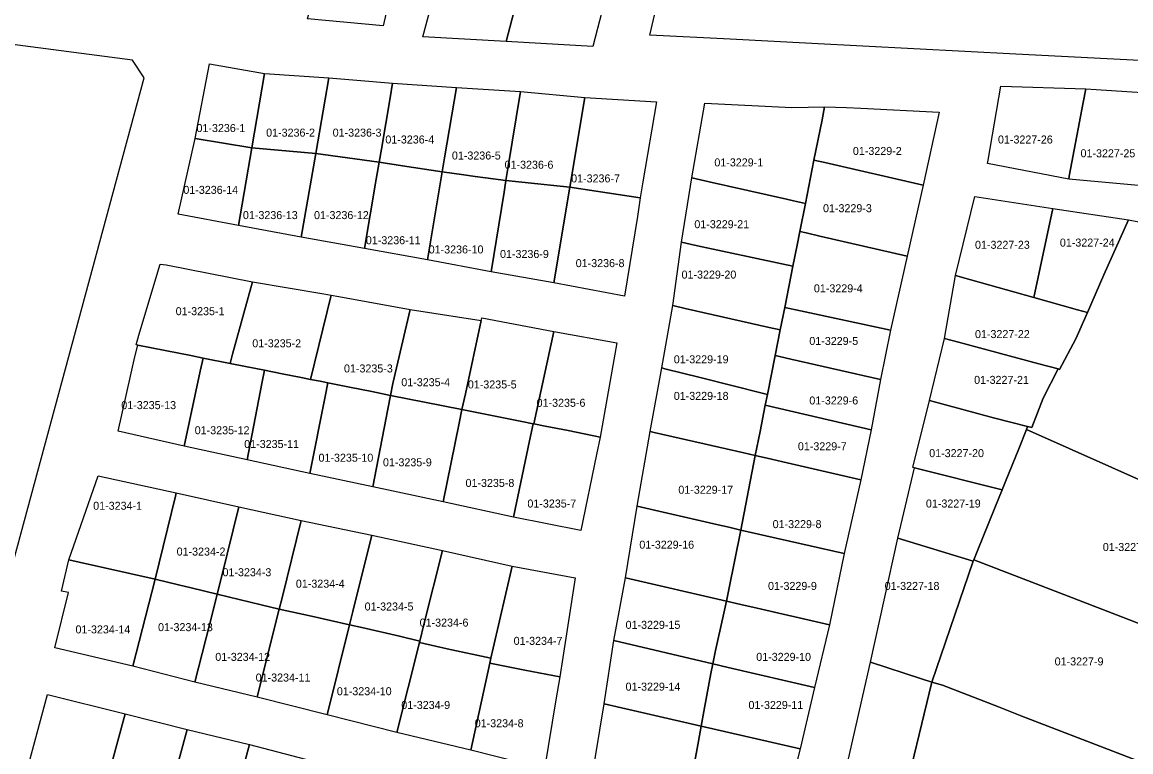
# Model space of a CAD drawing. Extents: x 419396 to 421519, y 4453567 to 4456767.
# Drawn here: x 420786.4 to 420924.9, y 4453967.1 to 4454058.3 of the extents above; entities that cross this region are included whole.
import ezdxf

# ---------------------------------------------------------------- set-up
doc = ezdxf.new("R2010")
doc.units = 0
doc.layers.add('0_KADASTRO', color=7, linetype='Continuous')

msp = doc.modelspace()

# ---------------------------------------------------------------- linework, layer by layer
at = {"layer": '0_KADASTRO'}
for points in [[(420864.77, 4454056.64), (420866.98, 4454066.12), (420867.2, 4454067.38), (420872.05, 4454086.67), (420874.75, 4454096.39), (420877.22, 4454105.47), (420877.91, 4454107.92), (420879.02, 4454111.55), (420881.66, 4454120.19), (420891.55, 4454115.81), (420931.2, 4454098.26), (420941.3, 4454093.83), (420937.64, 4454084.83), (420927.6, 4454053.41), (420910.51, 4454054.28), (420885.02, 4454055.59), (420874.83, 4454056.12)], [(420822.04, 4454058.66), (420824.22, 4454067.18), (420832.96, 4454065.4), (420833.26, 4454065.32), (420831.99, 4454059.97), (420831.49, 4454057.82)], [(420836.41, 4454056.44), (420838.88, 4454065.61), (420848.93, 4454063.83), (420846.83, 4454055.85)], [(420846.83, 4454055.85), (420848.93, 4454063.83), (420849.41, 4454066.14), (420859.49, 4454064.03), (420859.89, 4454063.93), (420857.64, 4454055.24)], [(420752.05, 4453989.8), (420781.17, 4453983.36), (420783.6, 4453984.79), (420801.63, 4454051.31), (420800.17, 4454053.5), (420768.6, 4454057.65), (420766.12, 4454055.98), (420750.03, 4453993.18)], [(420807.99, 4454043.72), (420809.79, 4454053.04), (420816.66, 4454051.84), (420815.08, 4454042.55)], [(420815.08, 4454042.55), (420816.66, 4454051.84), (420824.7, 4454051.31), (420823.05, 4454041.85)], [(420823.05, 4454041.85), (420824.7, 4454051.31), (420828.19, 4454051.03), (420832.66, 4454050.66), (420832.34, 4454048.83), (420831.25, 4454042.4), (420830.98, 4454040.78)], [(420830.98, 4454040.78), (420831.25, 4454042.4), (420832.34, 4454048.83), (420832.66, 4454050.66), (420840.63, 4454050.12), (420839.15, 4454041.32), (420838.85, 4454039.56), (420833.87, 4454040.33)], [(420838.85, 4454039.56), (420839.15, 4454041.32), (420840.63, 4454050.12), (420848.61, 4454049.62), (420847.06, 4454039.98), (420846.81, 4454038.47), (420844.25, 4454038.82), (420842.95, 4454039), (420841.56, 4454039.19)], [(420906.95, 4454040.63), (420907.03, 4454041.03), (420908.61, 4454050.27), (420919.23, 4454049.95), (420918.9, 4454048.23), (420917.17, 4454039.05), (420917.09, 4454038.65)], [(420846.81, 4454038.47), (420847.06, 4454039.98), (420848.61, 4454049.62), (420856.65, 4454048.87), (420854.79, 4454037.66), (420852.36, 4454037.9), (420850.8, 4454038.06)], [(420854.79, 4454037.66), (420856.65, 4454048.87), (420865.63, 4454048.32), (420863.91, 4454038.34), (420863.56, 4454036.32), (420858.09, 4454037.15)], [(420917.09, 4454038.65), (420917.17, 4454039.05), (420918.9, 4454048.23), (420919.23, 4454049.95), (420920.53, 4454049.86), (420928.17, 4454049.37), (420927.95, 4454048.05), (420927.44, 4454044.95), (420926.28, 4454037.81)], [(420870.01, 4454038.81), (420871.64, 4454048.16), (420882.51, 4454047.62), (420886.61, 4454047.67), (420886.29, 4454046.07), (420885.28, 4454041.03), (420884.21, 4454035.61), (420882.73, 4454035.94), (420881.83, 4454036.15), (420872.17, 4454038.32)], [(420885.28, 4454041.03), (420886.29, 4454046.07), (420886.61, 4454047.67), (420889.35, 4454047.6), (420891.12, 4454047.52), (420900.92, 4454047.03), (420898.91, 4454037.9), (420886.63, 4454040.72)], [(420805.89, 4454034.3), (420807.99, 4454043.72), (420815.08, 4454042.55), (420813.42, 4454032.86)], [(420813.42, 4454032.86), (420815.08, 4454042.55), (420823.05, 4454041.85), (420821.22, 4454031.4)], [(420821.22, 4454031.4), (420823.05, 4454041.85), (420830.98, 4454040.78), (420830.62, 4454038.67), (420829.15, 4454029.99)], [(420829.15, 4454029.99), (420830.62, 4454038.67), (420830.98, 4454040.78), (420833.87, 4454040.33), (420838.85, 4454039.56), (420837.01, 4454028.6)], [(420883.51, 4454032.13), (420884.21, 4454035.61), (420885.28, 4454041.03), (420886.63, 4454040.72), (420898.91, 4454037.9), (420896.9, 4454029.06), (420886.02, 4454031.55), (420884.32, 4454031.94)], [(420837.01, 4454028.6), (420838.85, 4454039.56), (420841.56, 4454039.19), (420842.95, 4454039), (420844.25, 4454038.82), (420846.81, 4454038.47), (420846.58, 4454037.05), (420844.97, 4454027.08)], [(420844.97, 4454027.08), (420846.58, 4454037.05), (420846.81, 4454038.47), (420850.8, 4454038.06), (420852.36, 4454037.9), (420854.79, 4454037.66), (420852.78, 4454025.71)], [(420852.78, 4454025.71), (420854.79, 4454037.66), (420858.09, 4454037.15), (420863.56, 4454036.32), (420863.25, 4454034.01), (420861.61, 4454024.06)], [(420868.75, 4454030.77), (420870.01, 4454038.81), (420872.17, 4454038.32), (420881.83, 4454036.15), (420882.73, 4454035.94), (420884.21, 4454035.61), (420883.51, 4454032.13), (420883.17, 4454030.4), (420882.65, 4454027.78), (420881.28, 4454028.07), (420870.74, 4454030.34), (420869.83, 4454030.54)], [(420902.96, 4454026.62), (420905.35, 4454036.51), (420915.13, 4454034.99), (420912.72, 4454023.88), (420904.89, 4454026.08)], [(420912.72, 4454023.88), (420915.13, 4454034.99), (420924.58, 4454033.58), (420921.48, 4454026.69), (420919.43, 4454021.99), (420918.18, 4454022.34)], [(420911.84, 4454007.38), (420911.96, 4454007.78), (420912.49, 4454007.65), (420913.91, 4454011.32), (420915.77, 4454014.95), (420915.95, 4454014.9), (420918, 4454018.73), (420919.43, 4454021.99), (420921.48, 4454026.69), (420924.58, 4454033.58), (420925.84, 4454033.34), (420925.98, 4454034.49), (420940.28, 4454029.87), (420951.77, 4454026.15), (420948.97, 4454018.11), (420938.83, 4453995.36)], [(420881.63, 4454022.65), (420882.65, 4454027.78), (420883.17, 4454030.4), (420883.51, 4454032.13), (420884.32, 4454031.94), (420886.02, 4454031.55), (420896.9, 4454029.06), (420894.85, 4454019.78), (420883.59, 4454022.23)], [(420867.64, 4454022.88), (420868.75, 4454030.77), (420869.83, 4454030.54), (420870.74, 4454030.34), (420881.28, 4454028.07), (420882.65, 4454027.78), (420881.63, 4454022.65), (420881.07, 4454019.84), (420879.68, 4454020.15), (420869.19, 4454022.52)], [(420800.64, 4454017.98), (420800.94, 4454019.19), (420803.61, 4454028.05), (420804.36, 4454027.94), (420815.16, 4454025.85), (420812.67, 4454016.82), (420812.35, 4454015.65), (420808.99, 4454016.32), (420807.46, 4454016.62), (420805.94, 4454016.93), (420800.83, 4454017.94)], [(420901.6, 4454018.74), (420902.96, 4454026.62), (420904.89, 4454026.08), (420912.72, 4454023.88), (420918.18, 4454022.34), (420919.43, 4454021.99), (420918, 4454018.73), (420915.95, 4454014.9), (420915.77, 4454014.95), (420913.37, 4454015.59), (420903.35, 4454018.28)], [(420812.35, 4454015.65), (420812.67, 4454016.82), (420815.16, 4454025.85), (420824.06, 4454024.34), (420824.97, 4454024.17), (420822.41, 4454013.65), (420821.22, 4454013.89), (420818.87, 4454014.35), (420816.66, 4454014.79), (420814.29, 4454015.26)], [(420822.41, 4454013.65), (420824.97, 4454024.17), (420825.93, 4454023.99), (420834.83, 4454022.4), (420832.7, 4454013.12), (420832.37, 4454011.66), (420830.05, 4454012.13), (420827.25, 4454012.69), (420824.57, 4454013.21), (420823.62, 4454013.41)], [(420866.28, 4454015.08), (420867.64, 4454022.88), (420869.19, 4454022.52), (420879.68, 4454020.15), (420881.07, 4454019.84), (420880.43, 4454016.62), (420879.46, 4454011.75), (420878.98, 4454011.87), (420871.06, 4454013.87), (420866.67, 4454014.98)], [(420880.43, 4454016.62), (420881.07, 4454019.84), (420881.63, 4454022.65), (420883.59, 4454022.23), (420894.85, 4454019.78), (420893.6, 4454013.64), (420882.38, 4454016.18)], [(420832.37, 4454011.66), (420832.7, 4454013.12), (420834.83, 4454022.4), (420843.72, 4454021), (420841.74, 4454011.84), (420841.32, 4454009.89), (420838.97, 4454010.35)], [(420841.32, 4454009.89), (420841.74, 4454011.84), (420843.72, 4454021), (420843.78, 4454021.32), (420852.79, 4454019.63), (420850.31, 4454008.09), (420850.2, 4454008.12), (420848.78, 4454008.4)], [(420850.31, 4454008.09), (420852.79, 4454019.63), (420860.64, 4454018.22), (420858.56, 4454006.45), (420854.58, 4454007.25), (420851.69, 4454007.82)], [(420899.69, 4454011), (420901.6, 4454018.74), (420903.35, 4454018.28), (420913.37, 4454015.59), (420915.77, 4454014.95), (420913.91, 4454011.32), (420912.49, 4454007.65), (420911.96, 4454007.78), (420907.71, 4454008.87)], [(420798.38, 4454007.17), (420800.48, 4454016.48), (420800.83, 4454017.94), (420805.94, 4454016.93), (420807.46, 4454016.62), (420808.99, 4454016.32), (420808.63, 4454014.66), (420806.6, 4454005.33)], [(420806.6, 4454005.33), (420808.63, 4454014.66), (420808.99, 4454016.32), (420812.35, 4454015.65), (420814.29, 4454015.26), (420816.66, 4454014.79), (420816.34, 4454013.12), (420814.49, 4454003.61)], [(420879.2, 4454010.43), (420879.46, 4454011.75), (420880.43, 4454016.62), (420882.38, 4454016.18), (420893.6, 4454013.64), (420892.43, 4454007.37)], [(420814.49, 4454003.61), (420816.34, 4454013.12), (420816.66, 4454014.79), (420818.87, 4454014.35), (420821.22, 4454013.89), (420822.41, 4454013.65), (420823.62, 4454013.41), (420824.57, 4454013.21), (420824.23, 4454011.51), (420822.32, 4454001.89)], [(420864.83, 4454007.14), (420866.28, 4454015.08), (420866.67, 4454014.98), (420871.06, 4454013.87), (420878.98, 4454011.87), (420879.46, 4454011.75), (420879.2, 4454010.43), (420878.55, 4454007.15), (420877.95, 4454004.13), (420876.52, 4454004.46), (420865.32, 4454007.02)], [(420822.32, 4454001.89), (420824.23, 4454011.51), (420824.57, 4454013.21), (420827.25, 4454012.69), (420830.05, 4454012.13), (420832.37, 4454011.66), (420832.04, 4454009.95), (420830.17, 4454000.24)], [(420830.17, 4454000.24), (420832.04, 4454009.95), (420832.37, 4454011.66), (420838.97, 4454010.35), (420841.32, 4454009.89), (420840.98, 4454008.18), (420838.98, 4453998.37)], [(420877.95, 4454004.13), (420878.55, 4454007.15), (420879.2, 4454010.43), (420892.43, 4454007.37), (420891.13, 4454001.12), (420881.39, 4454003.35), (420879.97, 4454003.67)], [(420897.63, 4454002.65), (420899.69, 4454011), (420907.71, 4454008.87), (420911.96, 4454007.78), (420911.84, 4454007.38), (420910.87, 4454005), (420909.2, 4454000.88), (420908.79, 4453999.88), (420897.83, 4454002.6)], [(420838.98, 4453998.37), (420840.98, 4454008.18), (420841.32, 4454009.89), (420848.78, 4454008.4), (420850.2, 4454008.12), (420849.75, 4454005.97), (420847.77, 4453996.44)], [(420847.77, 4453996.44), (420849.75, 4454005.97), (420850.2, 4454008.12), (420850.31, 4454008.09), (420851.69, 4454007.82), (420854.58, 4454007.25), (420858.56, 4454006.45), (420858.11, 4454004.28), (420856.18, 4453994.77)], [(420905.23, 4453991.13), (420905.66, 4453992.16), (420907.86, 4453997.6), (420908.79, 4453999.88), (420909.2, 4454000.88), (420910.87, 4454005), (420911.84, 4454007.38), (420938.83, 4453995.36), (420932.99, 4453980.4), (420917.02, 4453986.57)], [(420863.2, 4453997.81), (420864.83, 4454007.14), (420865.32, 4454007.02), (420876.52, 4454004.46), (420877.95, 4454004.13), (420876.16, 4453994.84), (420874.46, 4453995.23), (420873.3, 4453995.5)], [(420876.16, 4453994.84), (420877.95, 4454004.13), (420879.97, 4454003.67), (420881.39, 4454003.35), (420891.13, 4454001.12), (420889.03, 4453991.89), (420879.27, 4453994.13)], [(420895.77, 4453993.83), (420897.83, 4454002.6), (420908.79, 4453999.88), (420907.86, 4453997.6), (420905.66, 4453992.16), (420905.23, 4453991.13), (420905.16, 4453990.94)], [(420792.23, 4453991.1), (420795.88, 4454001.59), (420805.64, 4453999.48), (420805.54, 4453999.07), (420802.98, 4453988.7), (420793.52, 4453990.82)], [(420802.98, 4453988.7), (420805.54, 4453999.07), (420805.64, 4453999.48), (420813.44, 4453997.75), (420811.28, 4453988.96), (420810.75, 4453986.82), (420807.49, 4453987.61), (420805.92, 4453987.99)], [(420810.75, 4453986.82), (420811.28, 4453988.96), (420813.44, 4453997.75), (420821.23, 4453996.04), (420818.84, 4453986.39), (420818.48, 4453984.96), (420816.24, 4453985.49)], [(420861.73, 4453988.88), (420863.2, 4453997.81), (420873.3, 4453995.5), (420874.46, 4453995.23), (420876.16, 4453994.84), (420874.64, 4453987.42), (420874.35, 4453985.97)], [(420818.48, 4453984.96), (420818.84, 4453986.39), (420821.23, 4453996.04), (420830.07, 4453994.2), (420827.7, 4453984.68), (420827.29, 4453983.01), (420822.52, 4453984.07)], [(420874.35, 4453985.97), (420874.64, 4453987.42), (420876.16, 4453994.84), (420879.27, 4453994.13), (420889.03, 4453991.89), (420887.23, 4453982.98), (420877.66, 4453985.2), (420876.68, 4453985.42)], [(420827.29, 4453983.01), (420827.7, 4453984.68), (420830.07, 4453994.2), (420838.89, 4453992.29), (420836.61, 4453983.21), (420836.06, 4453980.98), (420833.52, 4453981.57), (420828.82, 4453982.66)], [(420892.32, 4453978.32), (420895.77, 4453993.83), (420905.16, 4453990.94), (420900.01, 4453975.86), (420898.7, 4453976.27)], [(420836.01, 4453980.79), (420836.06, 4453980.98), (420836.61, 4453983.21), (420838.89, 4453992.29), (420847.57, 4453990.33), (420845.21, 4453980.09), (420844.92, 4453978.82), (420839.48, 4453980.02)], [(420790.45, 4453980.14), (420792.17, 4453987.03), (420791.3, 4453987.21), (420792.23, 4453991.1), (420793.52, 4453990.82), (420802.98, 4453988.7), (420800.23, 4453977.83)], [(420900.01, 4453975.86), (420905.16, 4453990.94), (420905.23, 4453991.13), (420917.02, 4453986.57), (420932.99, 4453980.4), (420927.16, 4453965.47), (420921, 4453967.84), (420911.26, 4453971.61), (420908.33, 4453972.75), (420901.34, 4453975.45)], [(420844.78, 4453978.2), (420844.92, 4453978.82), (420845.21, 4453980.09), (420847.57, 4453990.33), (420855.46, 4453988.86), (420853.92, 4453978.93), (420853.54, 4453976.5), (420849.15, 4453977.35)], [(420800.23, 4453977.83), (420802.98, 4453988.7), (420805.92, 4453987.99), (420807.49, 4453987.61), (420810.75, 4453986.82), (420810.27, 4453984.95), (420807.96, 4453975.84)], [(420860.29, 4453981.03), (420861.73, 4453988.88), (420874.35, 4453985.97), (420873.94, 4453984.1), (420873, 4453979.8), (420872.63, 4453978.15)], [(420807.96, 4453975.84), (420810.27, 4453984.95), (420810.75, 4453986.82), (420816.24, 4453985.49), (420818.48, 4453984.96), (420818.16, 4453983.67), (420815.75, 4453973.97)], [(420872.63, 4453978.15), (420873, 4453979.8), (420873.94, 4453984.1), (420874.35, 4453985.97), (420876.68, 4453985.42), (420877.66, 4453985.2), (420887.23, 4453982.98), (420885.36, 4453975.17), (420874.58, 4453977.69)], [(420815.75, 4453973.97), (420818.16, 4453983.67), (420818.48, 4453984.96), (420822.52, 4453984.07), (420827.29, 4453983.01), (420824.5, 4453971.75)], [(420824.5, 4453971.75), (420827.29, 4453983.01), (420828.82, 4453982.66), (420833.52, 4453981.57), (420836.06, 4453980.98), (420836.01, 4453980.79), (420833.19, 4453969.57)], [(420859.06, 4453973.14), (420860.29, 4453981.03), (420872.63, 4453978.15), (420872.41, 4453976.92), (420871.62, 4453972.63), (420871.19, 4453970.34)], [(420833.19, 4453969.57), (420836.01, 4453980.79), (420839.48, 4453980.02), (420844.92, 4453978.82), (420844.78, 4453978.2), (420842.41, 4453967.35)], [(420842.41, 4453967.35), (420844.78, 4453978.2), (420849.15, 4453977.35), (420853.54, 4453976.5), (420853.06, 4453973.65), (420851.61, 4453965.03)], [(420871.19, 4453970.34), (420871.62, 4453972.63), (420872.41, 4453976.92), (420872.63, 4453978.15), (420874.58, 4453977.69), (420885.36, 4453975.17), (420883.57, 4453967.5)], [(420888.77, 4453962.6), (420892.32, 4453978.32), (420898.7, 4453976.27), (420900.01, 4453975.86), (420896.19, 4453960.17), (420895.15, 4453960.51)], [(420896.19, 4453960.17), (420900.01, 4453975.86), (420901.34, 4453975.45), (420908.33, 4453972.75), (420911.26, 4453971.61), (420921, 4453967.84), (420927.16, 4453965.47), (420928.62, 4453964.9), (420924.4, 4453954.7), (420922.5, 4453950.13), (420903.95, 4453957.32), (420898.95, 4453959.26), (420896.94, 4453959.92)], [(420786.7, 4453963.64), (420789.56, 4453974.29), (420799.24, 4453971.9), (420796.77, 4453962.68), (420796.38, 4453961.23)], [(420857.46, 4453963.26), (420859.06, 4453973.14), (420871.19, 4453970.34), (420870.85, 4453968.47), (420869.39, 4453960.53), (420867.75, 4453960.91)], [(420796.38, 4453961.23), (420796.77, 4453962.68), (420799.24, 4453971.9), (420806.98, 4453969.91), (420804.49, 4453960.75), (420804.1, 4453959.31)], [(420804.1, 4453959.31), (420804.49, 4453960.75), (420806.98, 4453969.91), (420814.77, 4453968.07), (420812.24, 4453958.71), (420811.88, 4453957.37)], [(420869.39, 4453960.53), (420870.85, 4453968.47), (420871.19, 4453970.34), (420883.57, 4453967.5), (420881.1, 4453957.92)], [(420811.88, 4453957.37), (420812.24, 4453958.71), (420814.77, 4453968.07), (420823.51, 4453965.78), (420823.31, 4453965.02), (420821.02, 4453956.36), (420820.69, 4453955.09), (420819.13, 4453955.5)]]:
    msp.add_lwpolyline(points, close=True, dxfattribs=at)

# ---------------------------------------------------------------- texts
for s, p in [('01-3236-1', (420808.16, 4454044.54)), ('01-3236-2', (420816.86, 4454043.97)), ('01-3236-3', (420825.17, 4454043.97)), ('01-3236-4', (420831.75, 4454043.11)), ('01-3227-26', (420908.26, 4454043.11)), ('01-3236-5', (420840.06, 4454041.11)), ('01-3229-2', (420890.14, 4454041.68)), ('01-3227-25', (420918.57, 4454041.39)), ('01-3236-6', (420846.64, 4454039.96)), ('01-3229-1', (420872.84, 4454040.25)), ('01-3236-7', (420854.95, 4454038.25)), ('01-3236-14', (420806.52, 4454036.82)), ('01-3229-3', (420886.41, 4454034.53)), ('01-3236-13', (420813.96, 4454033.67)), ('01-3236-12', (420822.84, 4454033.67)), ('01-3229-21', (420870.34, 4454032.53)), ('01-3236-11', (420829.31, 4454030.53)), ('01-3227-23', (420905.39, 4454029.96)), ('01-3227-24', (420915.99, 4454030.24)), ('01-3236-10', (420837.16, 4454029.38)), ('01-3236-9', (420846.07, 4454028.81)), ('01-3236-8', (420855.52, 4454027.67)), ('01-3229-20', (420868.74, 4454026.24)), ('01-3229-4', (420885.27, 4454024.52)), ('01-3235-1', (420805.56, 4454021.67)), ('01-3227-22', (420905.39, 4454018.81)), ('01-3235-2', (420815.13, 4454017.66)), ('01-3229-5', (420884.7, 4454017.95)), ('01-3235-3', (420826.58, 4454014.52)), ('01-3229-19', (420867.77, 4454015.66)), ('01-3235-4', (420833.74, 4454012.8)), ('01-3235-5', (420842.05, 4454012.52)), ('01-3227-21', (420905.28, 4454013.09)), ('01-3229-18', (420867.77, 4454011.09)), ('01-3229-6', (420884.7, 4454010.52)), ('01-3235-13', (420798.77, 4454009.94)), ('01-3235-6', (420850.64, 4454010.23)), ('01-3235-12', (420807.94, 4454006.8)), ('01-3235-11', (420814.12, 4454005.08)), ('01-3229-7', (420883.27, 4454004.8)), ('01-3227-20', (420899.67, 4454003.94)), ('01-3235-10', (420823.4, 4454003.37)), ('01-3235-9', (420831.45, 4454002.8)), ('01-3235-8', (420841.76, 4454000.22)), ('01-3229-17', (420868.34, 4453999.37)), ('01-3234-1', (420795.26, 4453997.37)), ('01-3235-7', (420849.49, 4453997.65)), ('01-3227-19', (420899.26, 4453997.65)), ('01-3229-8', (420880.12, 4453995.08)), ('01-3229-16', (420863.47, 4453992.51)), ('01-3234-2', (420805.68, 4453991.65)), ('01-3227-8', (420921.35, 4453992.22)), ('01-3234-3', (420811.41, 4453989.07)), ('01-3234-4', (420820.57, 4453987.64)), ('01-3229-9', (420879.54, 4453987.36)), ('01-3227-18', (420894.11, 4453987.36)), ('01-3234-5', (420829.16, 4453984.79)), ('01-3234-6', (420836.03, 4453982.78)), ('01-3234-14', (420793.05, 4453981.93)), ('01-3234-13', (420803.36, 4453982.21)), ('01-3229-15', (420861.75, 4453982.5)), ('01-3234-7', (420847.77, 4453980.5)), ('01-3234-12', (420810.51, 4453978.5)), ('01-3229-10', (420878.07, 4453978.5)), ('01-3227-9', (420915.34, 4453977.93)), ('01-3234-11', (420815.55, 4453975.92)), ('01-3229-14', (420861.75, 4453974.78)), ('01-3234-10', (420825.69, 4453974.21)), ('01-3234-9', (420833.74, 4453972.49)), ('01-3229-11', (420877.1, 4453972.49)), ('01-3234-8', (420842.91, 4453970.21))]:
    msp.add_text(s, height=1, dxfattribs=at).set_placement(p)

doc.saveas('drawing.dxf')
